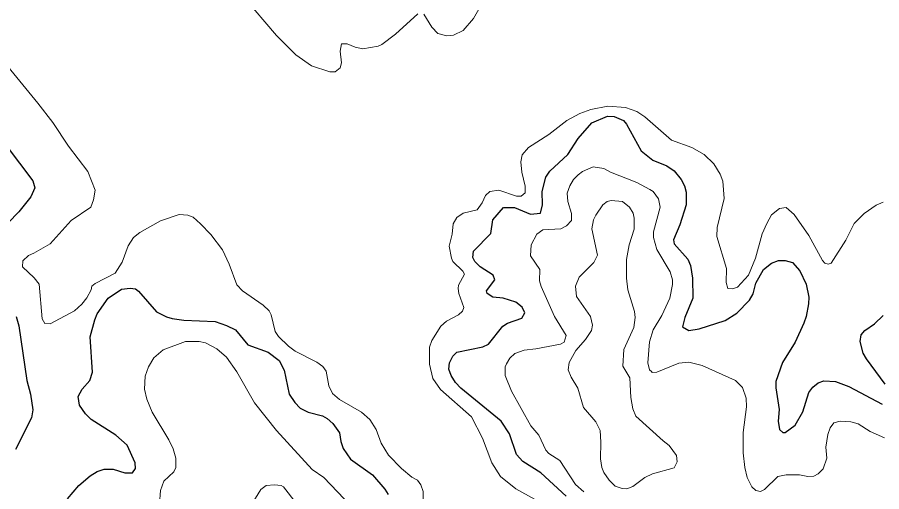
# Model space of a CAD drawing. Extents: x 294.2 to 320.3, y 7482.7 to 7510.7.
# Drawn here: x 298.568 to 300.826, y 7488.63 to 7489.868 of the extents above; entities that cross this region are included whole.
import ezdxf

# ---------------------------------------------------------------- set-up
doc = ezdxf.new("R2010")
doc.units = 0
doc.header["$LTSCALE"] = 0.032
doc.layers.add('1', color=7, linetype='Continuous', lineweight=25)
doc.layers.add('2', color=7, linetype='Continuous', lineweight=13)

msp = doc.modelspace()

# ---------------------------------------------------------------- linework, layer by layer
at = {"layer": '1'}
for points in [[(299.8104, 7489.3389), (299.8378, 7489.3714), (299.8666, 7489.3714), (299.908, 7489.3542), (299.9342, 7489.3567), (299.9399, 7489.3785), (299.9387, 7489.413), (299.9489, 7489.4506), (299.9591, 7489.4666), (300.0057, 7489.51), (300.0331, 7489.5515), (300.0683, 7489.5923), (300.1092, 7489.6102), (300.1271, 7489.6089), (300.1513, 7489.5987), (300.159, 7489.5892), (300.1979, 7489.5195), (300.2279, 7489.4947), (300.2649, 7489.48), (300.2835, 7489.4672), (300.302, 7489.4449), (300.3109, 7489.4283), (300.3148, 7489.4117), (300.3154, 7489.3785), (300.2988, 7489.3261), (300.2822, 7489.2871), (300.2834, 7489.2763), (300.3192, 7489.2367), (300.3262, 7489.2201), (300.332, 7489.1869), (300.3326, 7489.1346), (300.3115, 7489.0848), (300.3058, 7489.0598), (300.3218, 7489.0509), (300.3492, 7489.0547), (300.4169, 7489.0764), (300.4475, 7489.0956), (300.4801, 7489.1295), (300.4897, 7489.1461), (300.4973, 7489.1741), (300.5171, 7489.2093), (300.5382, 7489.2258), (300.5561, 7489.2329), (300.574, 7489.2329), (300.5931, 7489.2278), (300.6116, 7489.2061), (300.6289, 7489.1716), (300.6353, 7489.1371), (300.6346, 7489.1205), (300.6289, 7489.0873), (300.6225, 7489.0695), (300.6001, 7489.0197), (300.5669, 7488.9673), (300.5497, 7488.9175), (300.549, 7488.9009), (300.558, 7488.8441), (300.5554, 7488.8141), (300.5586, 7488.7923), (300.5676, 7488.7847), (300.5739, 7488.7847), (300.6001, 7488.8032), (300.6199, 7488.8383), (300.6359, 7488.8887), (300.6455, 7488.9022), (300.6595, 7488.9143), (300.6749, 7488.9194), (300.7055, 7488.9175), (300.74, 7488.9047), (300.8268, 7488.8581)], [(298.5391, 7489.5336), (298.6087, 7489.441), (298.6139, 7489.4225), (298.603, 7489.3995), (298.5723, 7489.36), (298.5436, 7489.3319)], [(299.811, 7489.1952), (299.7772, 7489.2163), (299.7631, 7489.2303), (299.758, 7489.2412), (299.7593, 7489.2578), (299.8046, 7489.3037), (299.8104, 7489.3389)], [(300.0012, 7488.618), (299.9355, 7488.6793), (299.8883, 7488.7087), (299.8717, 7488.7266), (299.8538, 7488.7809), (299.8321, 7488.814), (299.7261, 7488.9002), (299.7126, 7488.9149), (299.7012, 7488.9328), (299.6954, 7488.9494), (299.6967, 7488.966), (299.7057, 7488.9832), (299.7158, 7488.9941), (299.7835, 7489.0075), (299.7988, 7489.0145), (299.8359, 7489.0618), (299.8487, 7489.07), (299.8857, 7489.0829), (299.894, 7489.0963), (299.8863, 7489.1116), (299.8704, 7489.1244), (299.8372, 7489.1346), (299.8097, 7489.1371), (299.795, 7489.1473), (299.7931, 7489.1544), (299.8155, 7489.1831), (299.811, 7489.1952)], [(298.7639, 7488.9418), (298.7581, 7489.0337), (298.7703, 7489.0784), (298.7766, 7489.0937), (298.8054, 7489.1352), (298.8405, 7489.1582), (298.8629, 7489.1607), (298.8763, 7489.1588), (298.8846, 7489.1531), (298.9312, 7489.0994), (298.9574, 7489.086), (298.9727, 7489.0822), (299.0033, 7489.0777), (299.0844, 7489.0739), (299.1144, 7489.0637), (299.138, 7489.0522), (299.1699, 7489.0133), (299.2229, 7488.9941), (299.2523, 7488.9724), (299.2651, 7488.9469), (299.2778, 7488.8842), (299.2925, 7488.8626), (299.3072, 7488.8479), (299.3277, 7488.8376), (299.3647, 7488.8281), (299.3775, 7488.8211), (299.3921, 7488.8076), (299.4094, 7488.7834), (299.4126, 7488.7604), (299.4189, 7488.7426), (299.4381, 7488.7145), (299.4956, 7488.6742), (299.5281, 7488.6366), (299.5364, 7488.6225)], [(298.5647, 7489.0867), (298.5723, 7489.0624), (298.593, 7488.92), (298.6022, 7488.8845), (298.6082, 7488.8432), (298.6049, 7488.8226), (298.5629, 7488.7403)], [(300.8351, 7488.9104), (300.786, 7488.9762), (300.777, 7488.9916), (300.7693, 7489.0222), (300.7725, 7489.0388), (300.7821, 7489.0509), (300.807, 7489.0681), (300.8294, 7489.0899)], [(298.7607, 7488.8185), (298.746, 7488.8332), (298.7307, 7488.8555), (298.7268, 7488.8779), (298.7371, 7488.897), (298.7575, 7488.92), (298.7639, 7488.9418)], [(298.6992, 7488.6114), (298.7286, 7488.6463), (298.7581, 7488.6716), (298.7764, 7488.6829), (298.7952, 7488.6889), (298.8182, 7488.6889), (298.8488, 7488.6787), (298.8686, 7488.6793), (298.8769, 7488.6902), (298.8756, 7488.7055), (298.8546, 7488.7508), (298.8252, 7488.777), (298.7607, 7488.8185)]]:
    msp.add_lwpolyline(points, dxfattribs=at)
at = {"layer": '2'}
for points in [[(299.6143, 7489.8771), (299.5556, 7489.8241), (299.5205, 7489.7973), (299.5103, 7489.7928), (299.4707, 7489.7858), (299.4503, 7489.7896), (299.4298, 7489.7985), (299.4151, 7489.7985), (299.4113, 7489.7794), (299.4145, 7489.7488), (299.4113, 7489.736), (299.3979, 7489.7258), (299.3845, 7489.7252), (299.3366, 7489.7411), (299.2958, 7489.7699), (299.2453, 7489.8203), (299.1585, 7489.9218)], [(299.7829, 7489.9059), (299.7593, 7489.865), (299.7325, 7489.833), (299.7069, 7489.8209), (299.6903, 7489.8197), (299.666, 7489.8254), (299.6507, 7489.842), (299.6297, 7489.8758)], [(298.543, 7489.7392), (298.6215, 7489.6441), (298.6605, 7489.5936), (298.7013, 7489.5317), (298.7524, 7489.4653), (298.7709, 7489.4167), (298.767, 7489.3912), (298.7601, 7489.3727), (298.7083, 7489.3376), (298.6534, 7489.2769), (298.6113, 7489.252), (298.5972, 7489.2463), (298.5826, 7489.2322), (298.5813, 7489.2163), (298.6119, 7489.1882), (298.6247, 7489.1716), (298.633, 7489.0809), (298.64, 7489.0688), (298.6534, 7489.0675), (298.7173, 7489.102), (298.7364, 7489.1193), (298.7492, 7489.1358), (298.7607, 7489.1563), (298.7626, 7489.1658), (298.7709, 7489.1735), (298.8239, 7489.2003), (298.8418, 7489.2291), (298.8571, 7489.2718), (298.8718, 7489.2935), (298.8877, 7489.3063), (298.942, 7489.337), (298.9906, 7489.3529), (299.0135, 7489.3516), (299.0269, 7489.3459), (299.0467, 7489.3286), (299.0735, 7489.3006)], [(299.7906, 7489.4027), (299.802, 7489.4136), (299.8257, 7489.4167), (299.8717, 7489.4008), (299.8844, 7489.4014), (299.8946, 7489.4097), (299.8946, 7489.427), (299.8857, 7489.464), (299.8831, 7489.4908), (299.887, 7489.5087), (299.9035, 7489.5278), (299.9559, 7489.5617), (300.0032, 7489.5987), (300.0377, 7489.6172), (300.0658, 7489.6274), (300.1104, 7489.6358), (300.1564, 7489.6325), (300.1858, 7489.6223), (300.2075, 7489.6083), (300.2765, 7489.547), (300.3301, 7489.5278), (300.362, 7489.51), (300.3869, 7489.4857), (300.4041, 7489.4589), (300.4105, 7489.4398), (300.4143, 7489.3951), (300.3964, 7489.3191), (300.3952, 7489.2955), (300.4207, 7489.2125), (300.4194, 7489.1754), (300.4239, 7489.1601), (300.4361, 7489.1588), (300.4494, 7489.1633), (300.4776, 7489.1946), (300.496, 7489.2393), (300.5139, 7489.3031), (300.5261, 7489.33), (300.5382, 7489.3523), (300.5586, 7489.3689), (300.5759, 7489.3714), (300.5969, 7489.3529), (300.6352, 7489.298), (300.671, 7489.2329), (300.6774, 7489.2258), (300.6857, 7489.2233), (300.694, 7489.2265), (300.7323, 7489.2865), (300.754, 7489.3299), (300.7796, 7489.3561), (300.8115, 7489.3778), (300.8294, 7489.3855)], [(300.4743, 7488.6672), (300.468, 7488.6928), (300.4641, 7488.7311), (300.4641, 7488.7847), (300.4725, 7488.8511), (300.4718, 7488.8741), (300.4622, 7488.9021), (300.4437, 7488.92), (300.3569, 7488.959), (300.3224, 7488.9679), (300.2956, 7488.9654), (300.2381, 7488.9417), (300.226, 7488.9411), (300.2241, 7488.9436), (300.219, 7488.9481), (300.2151, 7488.966), (300.2189, 7489.0209), (300.2292, 7489.0522), (300.2515, 7489.0899), (300.2726, 7489.1346), (300.279, 7489.1703), (300.279, 7489.1831), (300.2733, 7489.2035), (300.2381, 7489.2623), (300.2298, 7489.2929), (300.2298, 7489.3082), (300.247, 7489.3721), (300.2426, 7489.3938), (300.2292, 7489.4136), (300.2203, 7489.4187), (300.1858, 7489.4366), (300.1174, 7489.4634), (300.1002, 7489.4736), (300.0721, 7489.4774), (300.0446, 7489.4653), (300.0332, 7489.457), (300.021, 7489.4449), (300.0108, 7489.4283), (300.0044, 7489.4091), (300.0057, 7489.3874), (300.0159, 7489.3561), (300.0153, 7489.3376), (300.0025, 7489.3235), (299.9879, 7489.3159), (299.9406, 7489.3133), (299.9252, 7489.3018), (299.9106, 7489.2738), (299.908, 7489.245), (299.9329, 7489.2099), (299.9316, 7489.1805), (299.9367, 7489.1652), (299.9712, 7489.0873), (300.0019, 7489.0375), (299.9968, 7489.0203), (299.9866, 7489.0152), (299.9227, 7489.003), (299.8921, 7488.9992), (299.8672, 7488.9903), (299.8544, 7488.9781), (299.8455, 7488.9635), (299.8422, 7488.9558), (299.8422, 7488.9328), (299.8588, 7488.892), (299.9093, 7488.8019), (299.9304, 7488.777), (299.9482, 7488.738), (299.9559, 7488.7297), (299.9853, 7488.7113), (300.0261, 7488.6487), (300.0478, 7488.6295)], [(299.7037, 7489.3019), (299.7063, 7489.3287), (299.7158, 7489.3452), (299.7325, 7489.3567), (299.7695, 7489.3651), (299.7822, 7489.3836), (299.7906, 7489.4027)], [(299.0735, 7489.3006), (299.1036, 7489.261), (299.1214, 7489.224), (299.1412, 7489.1697), (299.1559, 7489.1537), (299.2102, 7489.1167), (299.2255, 7489.1014)], [(299.9189, 7488.6104), (299.8697, 7488.6372), (299.8302, 7488.6697), (299.8078, 7488.7055), (299.7829, 7488.7694), (299.7542, 7488.8249), (299.6737, 7488.8964), (299.6533, 7488.9252), (299.6443, 7488.9622), (299.6443, 7489.0069), (299.6507, 7489.0248), (299.6743, 7489.0618), (299.6891, 7489.0752), (299.7203, 7489.0911), (299.7311, 7489.1007), (299.7344, 7489.1109), (299.7216, 7489.1467), (299.7197, 7489.1601), (299.7203, 7489.1684), (299.7357, 7489.1971), (299.7318, 7489.2054), (299.7056, 7489.2303), (299.7018, 7489.2393), (299.6961, 7489.2706), (299.7037, 7489.3019)], [(299.2255, 7489.1014), (299.2313, 7489.0912), (299.2415, 7489.0477), (299.2498, 7489.035), (299.2759, 7489.0094), (299.2938, 7488.9966), (299.35, 7488.9679), (299.3659, 7488.9564), (299.3743, 7488.9443), (299.3819, 7488.906), (299.3909, 7488.8862), (299.4094, 7488.8702), (299.4669, 7488.8377), (299.4886, 7488.8178), (299.5051, 7488.7924), (299.5186, 7488.7566), (299.5377, 7488.7253), (299.5716, 7488.6902), (299.5984, 7488.6678), (299.6131, 7488.6595), (299.622, 7488.6481), (299.6284, 7488.6302), (299.6271, 7488.5765)], [(299.44, 7488.5919), (299.3685, 7488.6666), (299.3385, 7488.6876), (299.2446, 7488.7898), (299.1878, 7488.8613), (299.1412, 7488.943), (299.1144, 7488.9813), (299.0889, 7489.0024), (299.0595, 7489.0184), (299.0429, 7489.0222), (299.0072, 7489.0216), (298.949, 7488.9999), (298.9241, 7488.9788), (298.9107, 7488.9558), (298.9018, 7488.9315), (298.8999, 7488.8971), (298.9062, 7488.8715), (298.9203, 7488.837), (298.9637, 7488.7655), (298.9752, 7488.7413), (298.9823, 7488.717), (298.9823, 7488.6928), (298.9771, 7488.6813), (298.9509, 7488.657), (298.942, 7488.6327), (298.9395, 7488.5983)], [(300.8332, 7488.7706), (300.7955, 7488.7866), (300.7642, 7488.807), (300.7451, 7488.8121), (300.717, 7488.814), (300.701, 7488.8096), (300.6914, 7488.7962), (300.685, 7488.7795), (300.6799, 7488.7464), (300.6825, 7488.717), (300.6729, 7488.6895), (300.6595, 7488.6761), (300.6487, 7488.6704), (300.6327, 7488.6697), (300.611, 7488.6736), (300.5765, 7488.6742)], [(300.5765, 7488.6742), (300.5548, 7488.6697), (300.5197, 7488.6359), (300.5089, 7488.6301), (300.4974, 7488.6333), (300.4865, 7488.6429), (300.4743, 7488.6672)], [(299.1789, 7488.5944), (299.2038, 7488.6359), (299.2178, 7488.6461), (299.2396, 7488.648), (299.2568, 7488.6461), (299.2632, 7488.6423), (299.2964, 7488.5995)]]:
    msp.add_lwpolyline(points, dxfattribs=at)
msp.add_lwpolyline([(300.2547, 7488.7629), (300.1839, 7488.8268), (300.1755, 7488.846), (300.1704, 7488.8754), (300.1679, 7488.927), (300.15, 7488.9571), (300.1525, 7489.0005), (300.1781, 7489.058), (300.1819, 7489.0848), (300.18, 7489.1001), (300.1628, 7489.1563), (300.1589, 7489.1869), (300.1589, 7489.2355), (300.1666, 7489.2738), (300.1794, 7489.3146), (300.1794, 7489.344), (300.1768, 7489.3568), (300.1673, 7489.3721), (300.1488, 7489.3874), (300.1194, 7489.3899), (300.1091, 7489.3868), (300.097, 7489.3784), (300.0792, 7489.3517), (300.0728, 7489.3389), (300.0689, 7489.3159), (300.0836, 7489.2469), (300.074, 7489.2278), (300.0357, 7489.1895), (300.0261, 7489.1665), (300.0287, 7489.139), (300.0651, 7489.0873), (300.0708, 7489.0643), (300.0677, 7489.0503), (300.0523, 7489.0273), (300.0268, 7488.9985), (300.0095, 7488.9673), (300.007, 7488.9481), (300.0146, 7488.929), (300.0325, 7488.8996), (300.0466, 7488.8498), (300.0791, 7488.8121), (300.09, 7488.7898), (300.0925, 7488.7592), (300.0912, 7488.7157), (300.0945, 7488.6928), (300.0996, 7488.68), (300.1136, 7488.6602), (300.1296, 7488.6442), (300.1475, 7488.6378), (300.1602, 7488.6372), (300.1756, 7488.6436), (300.2068, 7488.6666), (300.2267, 7488.6768), (300.2834, 7488.6921), (300.2917, 7488.7074), (300.2899, 7488.724), (300.2707, 7488.7502)], close=True, dxfattribs=at)

doc.saveas('drawing.dxf')
